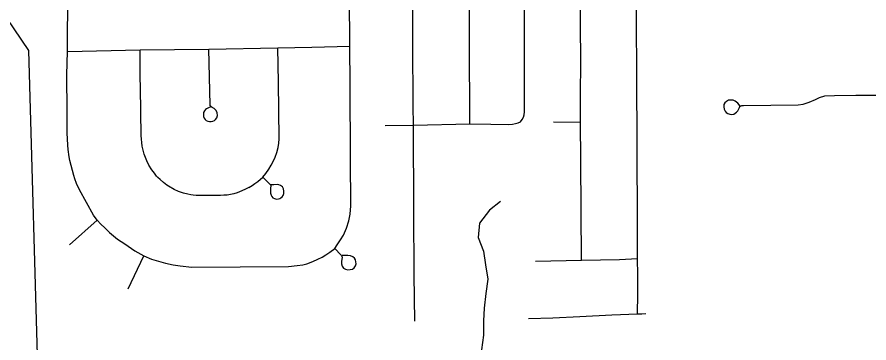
# Model space of a CAD drawing. Extents: x 0 to 34, y 0 to 22.
# Drawn here: x 4.8133 to 5.217, y 18.8839 to 19.0383 of the extents above; entities that cross this region are included whole.
import ezdxf

# ---------------------------------------------------------------- set-up
doc = ezdxf.new("R2010")
doc.units = 0
for name, color, linetype in [('GM_X_City_Street', 7, 'Continuous'), ('GM_X_Corporation', 7, 'Continuous'), ('GM_X_Minor_River', 7, 'Continuous')]:
    doc.layers.add(name, color=color, linetype=linetype)

msp = doc.modelspace()

# ---------------------------------------------------------------- linework, layer by layer
at = {"layer": 'GM_X_City_Street'}
for p, q in [((5.06744, 18.98861), (5.08034, 18.98854)), ((4.83817, 18.93043), (4.85124, 18.94203)), ((4.86588, 18.90956), (4.87337, 18.92513))]:
    msp.add_line(p, q, dxfattribs=at)
for points in [[(5.00177, 18.89426), (5.00152, 18.91616), (5.00129, 18.94647), (5.0011, 18.98701), (5.00106, 18.9962), (5.00097, 19.0075), (5.0009, 19.01466), (5.00086, 19.02724), (5.00077, 19.05727), (5.00094, 19.06696), (5.00077, 19.07372), (5.00064, 19.09245), (5.00046, 19.12704), (5.00039, 19.13878), (5.00026, 19.14737)], [(5.02787, 18.98768), (5.02751, 19.06722), (5.02722, 19.08558), (5.02716, 19.11515), (5.02692, 19.13666), (5.02662, 19.14784)], [(5.08079, 18.92307), (5.08044, 18.97033), (5.08034, 18.98854), (5.08024, 19.00244), (5.08039, 19.0159), (5.08034, 19.03598), (5.08029, 19.06276), (5.08051, 19.06813), (5.08009, 19.09184), (5.08005, 19.11465), (5.08014, 19.12821), (5.07997, 19.14053), (5.07992, 19.14872)], [(5.10735, 18.89774), (5.10751, 18.90709), (5.10743, 18.91603), (5.10723, 18.9239), (5.10733, 18.93809), (5.10713, 18.97904), (5.10662, 19.06859), (5.1067, 19.09188), (5.10665, 19.10573), (5.1065, 19.12673), (5.10645, 19.1493)], [(5.05184, 18.98872), (5.05269, 18.98972), (5.05325, 18.99079), (5.05361, 18.9919), (5.05376, 18.99337), (5.05372, 19.03627), (5.05388, 19.06754), (5.05339, 19.1308)], [(4.85124, 18.94203), (4.84953, 18.94452), (4.84287, 18.95652), (4.84154, 18.95946), (4.84074, 18.96162), (4.84024, 18.96317), (4.83833, 18.97039), (4.83796, 18.97215), (4.8375, 18.97554), (4.8373, 18.97767), (4.83706, 18.9834), (4.83711, 18.99344), (4.83696, 19.01087), (4.8372, 19.02203), (4.8373, 19.05066)], [(4.96381, 18.92862), (4.96503, 18.93035), (4.96653, 18.93281), (4.96793, 18.93497), (4.96947, 18.93831), (4.97057, 18.94177), (4.97112, 18.94489), (4.97145, 18.94893), (4.97123, 18.9711), (4.97113, 19.00625), (4.97094, 19.02456), (4.97084, 19.04821)], [(4.8372, 19.02203), (4.87169, 19.02273), (4.90412, 19.02308), (4.93684, 19.02367), (4.95302, 19.02397), (4.97094, 19.02456)], [(4.92306, 18.95756), (4.92161, 18.95678), (4.91984, 18.95595), (4.91761, 18.95506), (4.91603, 18.95461), (4.91438, 18.95424), (4.91282, 18.95398), (4.91128, 18.95387), (4.90972, 18.95381), (4.90099, 18.95373), (4.89924, 18.95378), (4.89817, 18.95383), (4.89673, 18.95395), (4.8956, 18.95409), (4.89417, 18.95434), (4.89224, 18.9549), (4.88974, 18.95568), (4.88768, 18.95662), (4.88499, 18.95813), (4.88421, 18.95867), (4.88275, 18.95984), (4.88106, 18.96134), (4.88, 18.96236), (4.87945, 18.96295), (4.87837, 18.96427), (4.87717, 18.96589), (4.87574, 18.96818), (4.8748, 18.97011), (4.87348, 18.97338), (4.87257, 18.97711), (4.87211, 18.9822), (4.87172, 19.00482), (4.87166, 19.00997), (4.87169, 19.02273)], [(4.90511, 18.99579), (4.90377, 18.99516), (4.90311, 18.99479), (4.90259, 18.99442), (4.90208, 18.99386), (4.90167, 18.99299), (4.90158, 18.99208), (4.90171, 18.99124), (4.90202, 18.99037), (4.90241, 18.98971), (4.90291, 18.98927), (4.90371, 18.98894), (4.90447, 18.98878), (4.90536, 18.98882), (4.90615, 18.98894), (4.90681, 18.98925), (4.90739, 18.98981), (4.90797, 18.99057), (4.90823, 18.99161), (4.9081, 18.99285), (4.90758, 18.99409), (4.90666, 18.99501), (4.90583, 18.99548), (4.90552, 18.99567), (4.90515, 18.99594), (4.90487, 18.9964), (4.90477, 18.99674), (4.90412, 19.02308)], [(4.92306, 18.95756), (4.92475, 18.95856), (4.92591, 18.95937), (4.92735, 18.96043), (4.92977, 18.96248), (4.93122, 18.96422), (4.93255, 18.96618), (4.93375, 18.9682), (4.93475, 18.97017), (4.93554, 18.97184), (4.93632, 18.97405), (4.93699, 18.97653), (4.93733, 18.97859), (4.93749, 18.98057), (4.93723, 19.00738), (4.93684, 19.02367)], [(5.15589, 18.99614), (5.15481, 18.99743), (5.15424, 18.99802), (5.15355, 18.9985), (5.15258, 18.99887), (5.15159, 18.99893), (5.15047, 18.99887), (5.14946, 18.99835), (5.14873, 18.99768), (5.14828, 18.99689), (5.14813, 18.99575), (5.14832, 18.99467), (5.14882, 18.99366), (5.14933, 18.99301), (5.15006, 18.99252), (5.15099, 18.99222), (5.15193, 18.99216), (5.15297, 18.99235), (5.1536, 18.99276), (5.15415, 18.99323), (5.15476, 18.99386), (5.15525, 18.99482), (5.15557, 18.99546), (5.15583, 18.9959), (5.15619, 18.99626), (5.15675, 18.99644), (5.15753, 18.99646), (5.18335, 18.99668), (5.18585, 18.99705), (5.18871, 18.99793), (5.19165, 18.99929), (5.19356, 19.00021), (5.19602, 19.0009), (5.20061, 19.00116), (5.21074, 19.00121), (5.22568, 19.00127)], [(4.98777, 18.98697), (5.0011, 18.98701), (5.02787, 18.98768), (5.03775, 18.98756), (5.04622, 18.98745), (5.04802, 18.98754), (5.04943, 18.98779), (5.05081, 18.98814), (5.05184, 18.98872)], [(4.93356, 18.95854), (4.93336, 18.957), (4.93342, 18.95481), (4.93364, 18.95399), (4.93398, 18.95329), (4.93448, 18.95269), (4.93522, 18.95237), (4.93623, 18.95208), (4.93725, 18.95218), (4.93783, 18.95237), (4.93833, 18.95263), (4.93888, 18.95314), (4.9394, 18.95384), (4.9397, 18.95469), (4.93977, 18.95586), (4.93962, 18.95689), (4.93905, 18.95783), (4.93814, 18.9585), (4.93729, 18.95887), (4.93657, 18.95901), (4.93491, 18.95887), (4.93397, 18.95874), (4.93341, 18.95882), (4.93223, 18.95986), (4.92977, 18.96248)], [(4.85124, 18.94203), (4.85299, 18.94025), (4.85494, 18.93845), (4.8571, 18.93621), (4.86096, 18.93316), (4.86441, 18.93085), (4.86915, 18.92758), (4.87337, 18.92513), (4.87708, 18.92365), (4.8836, 18.92166), (4.88722, 18.92092), (4.8906, 18.92043), (4.89608, 18.91989), (4.94189, 18.9202), (4.94601, 18.92056), (4.94874, 18.92097), (4.95061, 18.92144), (4.95351, 18.92247), (4.95586, 18.92354), (4.95793, 18.92462), (4.95956, 18.92561), (4.96144, 18.92689), (4.96381, 18.92862)], [(4.96381, 18.92862), (4.96668, 18.92573), (4.967, 18.92531), (4.96719, 18.92495), (4.96728, 18.92457), (4.9671, 18.92251), (4.96705, 18.92134), (4.9673, 18.92026), (4.96803, 18.91938), (4.96896, 18.91884), (4.97009, 18.9185), (4.9722, 18.91886), (4.97303, 18.91953), (4.97366, 18.92041), (4.97396, 18.92144), (4.97371, 18.92335), (4.97312, 18.92408), (4.97234, 18.92477), (4.97126, 18.92516), (4.96999, 18.92531), (4.96732, 18.92527)], [(5.05889, 18.92261), (5.08079, 18.92307), (5.09882, 18.9235), (5.10723, 18.9239)], [(5.05563, 18.8955), (5.06713, 18.8959), (5.08001, 18.89649), (5.09521, 18.89718), (5.10735, 18.89774), (5.10937, 18.89778), (5.11128, 18.89782)]]:
    msp.add_lwpolyline(points, dxfattribs=at)
at = {"layer": 'GM_X_Corporation'}
msp.add_lwpolyline([(5.23824, 18.51969), (5.07403, 18.51973), (5.07403, 18.53536), (4.94603, 18.54009), (4.94969, 18.63913), (5.00182, 18.63916), (4.99954, 18.74659), (4.91104, 18.74623), (4.91072, 18.85089), (4.87904, 18.85042), (4.87879, 18.85978), (4.82345, 18.86141), (4.81894, 19.02246), (4.78728, 19.06894), (4.78736, 19.11456), (4.81907, 19.11531), (4.8192, 19.14384), (4.80056, 19.14349), (4.79982, 19.1925), (4.79903, 19.27751), (4.83707, 19.27827), (4.8349, 19.44686), (4.73296, 19.44721), (4.7308, 19.63688)], dxfattribs=at)
at = {"layer": 'GM_X_Minor_River'}
msp.add_lwpolyline([(5.04233, 18.95095), (5.03713, 18.94684), (5.03235, 18.94066), (5.03175, 18.93382), (5.03436, 18.92742), (5.03526, 18.92099), (5.03636, 18.91419), (5.03539, 18.90733), (5.0346, 18.90048), (5.03436, 18.89441), (5.03433, 18.88757), (5.03335, 18.88072)], dxfattribs=at)

doc.saveas('drawing.dxf')
